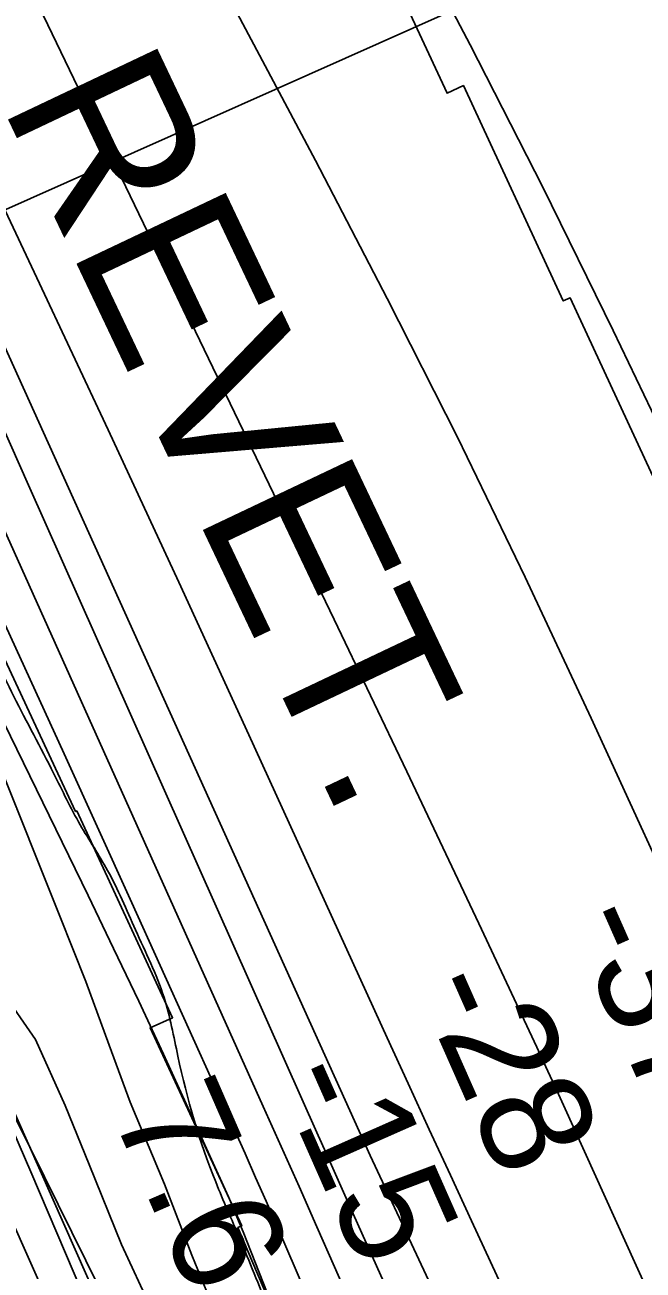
# Model space of a CAD drawing. Extents: x 3684037 to 3722149, y 433263 to 459021.
# Drawn here: x 3706363 to 3706737, y 445833 to 446586 of the extents above; entities that cross this region are included whole.
import ezdxf

# ---------------------------------------------------------------- set-up
doc = ezdxf.new("R2010")
doc.units = 0
for name, color, linetype in [('V-LEVE-TOET', 7, 'Continuous'), ('V-RIVR-EDGE', 7, 'Continuous'), ('V-RIVR-RANG', 7, 'Continuous'), ('V-RRAP-FSHR', 7, 'Continuous'), ('V-RRAP-RVMT', 7, 'Continuous'), ('V-RRAP-RVMT-IDEN', 7, 'Continuous'), ('V-SITE-VEGE', 7, 'Continuous'), ('V-SURV-LINE', 7, 'Continuous'), ('V-TOPO-DPTH', 7, 'Continuous'), ('V-TOPO-MAJR', 7, 'Continuous'), ('V-TOPO-MINR', 7, 'Continuous'), ('V-TOPO-WATR', 7, 'Continuous'), ('V-UTIL-IDEN', 7, 'Continuous')]:
    doc.layers.add(name, color=color, linetype=linetype)

msp = doc.modelspace()

# ---------------------------------------------------------------- linework, layer by layer
at = {"layer": 'V-LEVE-TOET'}
msp.add_lwpolyline([(3707253.68, 443785.96), (3707219.84, 443941.51), (3707201.37, 444011.98), (3707188.32, 444046.68), (3707163.64, 444107.05), (3707083.83, 444276.03), (3706983.91, 444496.78), (3706900.63, 444678.69), (3706844.22, 444807.58), (3706775.33, 444969.41), (3706680.72, 445183.07), (3706596.89, 445369.08), (3706505.89, 445570.98), (3706413.58, 445781.68), (3706366.32, 445892.32), (3706355.5, 445917.62), (3706341.24, 445948.82), (3706332.07, 445964.74), (3706326.86, 445970.08), (3706217.68, 446043.4), (3706211.31, 446048.75), (3706204.37, 446056.44), (3706139.71, 446209.08), (3706107.14, 446287.02)], dxfattribs=at)
at = {"layer": 'V-RIVR-EDGE'}
msp.add_spline([(3705459.26, 448025.43), (3705478.18, 447991.02), (3705490.65, 447962.68), (3705497.89, 447946.89), (3705515.2, 447915.31), (3705550.22, 447853.76), (3705577.2, 447806.38), (3705592.09, 447777.23), (3705613.01, 447735.52), (3705627.09, 447702.74), (3705648.41, 447660.63), (3705670.94, 447613.26), (3705688.64, 447575.61), (3705703.12, 447542.82), (3705728.05, 447487.77), (3705750.16, 447433.12), (3705764.23, 447399.52), (3705787.56, 447350.54), (3705800.43, 447321.8), (3705823.77, 447277.66), (3705853.13, 447212.89), (3705867.2, 447179.7), (3705884.51, 447148.52), (3705906.22, 447095.49), (3705936, 447039.61), (3705952.47, 446996.31), (3705954.47, 446986.6), (3705964.51, 446959.07), (3705978.19, 446928.31), (3706001.93, 446883.77), (3706017.22, 446850.17), (3706031.3, 446824.25), (3706060.3, 446774.85), (3706084.87, 446736.78), (3706095.75, 446723.41), (3706096.15, 446720.17), (3706091.28, 446714.52), (3706089.66, 446713.31), (3706090.46, 446708.86), (3706096.11, 446705.61), (3706102.98, 446703.57), (3706108.63, 446696.69), (3706116.28, 446683.32), (3706129.96, 446657.01), (3706163.36, 446591.82), (3706169.39, 446575.63), (3706187.09, 446537.58), (3706212.81, 446473.62), (3706230.09, 446432.33), (3706247.4, 446398.32), (3706265.12, 446371.19), (3706278.81, 446345.27), (3706293.68, 446309.65), (3706314.59, 446262.29), (3706333.51, 446225.85), (3706356.04, 446180.1), (3706380.19, 446133.54), (3706396.28, 446102.36), (3706412.79, 446074.82), (3706429.69, 446038.79), (3706446.98, 445997.91), (3706455.38, 445962.3), (3706478.24, 445886.22), (3706492.71, 445852.22), (3706510.4, 445809.72), (3706528.1, 445771.66), (3706558.26, 445705.27), (3706582.81, 445657.09), (3706597.69, 445624.3), (3706628.26, 445558.31), (3706659.61, 445483.02), (3706677.69, 445432.84), (3706696.97, 445381.03), (3706750.05, 445262.42), (3706782.63, 445193.19), (3706806.77, 445141.78), (3706827.68, 445093.6), (3706850.97, 445029.25), (3706864.2, 444984.33), (3706871.8, 444949.54), (3706889.46, 444896.93), (3706899.9, 444865.77), (3706912.35, 444832.17), (3706928.85, 444798.16), (3706942.54, 444773.46), (3706966.27, 444725.28), (3706990.42, 444679.53), (3707016.98, 444624.47), (3707033.86, 444586.01), (3707080.51, 444481.98), (3707095.38, 444444.74), (3707112.27, 444405.07), (3707123.13, 444381.18), (3707171.39, 444273.5), (3707203.15, 444200.64), (3707218.02, 444163.8), (3707250.2, 444096.19), (3707257.43, 444074.34), (3707269.88, 444041.55), (3707288.36, 443990.56), (3707304.03, 443950.08), (3707342.97, 443837.97), (3707365.86, 443772.01), (3707378.69, 443728.71), (3707379.87, 443714.15), (3707381.06, 443702.82), (3707387.47, 443682.18), (3707398.33, 443657.08), (3707418.05, 443619.03), (3707438.98, 443578.54), (3707454.25, 443542.11), (3707473.14, 443492.73), (3707483.18, 443464.39), (3707531.06, 443368.04), (3707542.73, 443344.96), (3707550.76, 443323.91), (3707556.78, 443302.46), (3707556.76, 443297.61), (3707558.76, 443289.12), (3707568.43, 443273.32), (3707583.72, 443244.57), (3707593.78, 443221.9), (3707598.21, 443213.4), (3707609.51, 443204.88), (3707611.91, 443195.17), (3707611.87, 443180.61), (3707615.48, 443168.07), (3707621.91, 443150.26), (3707634.38, 443126.78), (3707648.07, 443102.08), (3707655.3, 443081.84), (3707660.54, 443073.33), (3707674.23, 443051.47), (3707678.64, 443034.07), (3707682.63, 443015.46), (3707689.47, 442998.45), (3707701.92, 442964.46), (3707713.96, 442928.44), (3707721.18, 442903.35), (3707726.4, 442888.78), (3707738.08, 442871.77), (3707743.71, 442857.2), (3707744.49, 442845.06), (3707747.27, 442826.05), (3707753.71, 442815.52), (3707762.98, 442801.35), (3707770.21, 442783.94), (3707772.59, 442762.1), (3707776.17, 442738.23), (3707779.76, 442720.03), (3707786.59, 442702.62), (3707805.5, 442663.35), (3707822.8, 442627.32), (3707832.03, 442599.39), (3707839.25, 442573.9), (3707845.68, 442561.35), (3707852.54, 442552.44), (3707860.19, 442541.9), (3707869.47, 442530.56), (3707886.39, 442507.87), (3707898.86, 442479.94), (3707916.14, 442434.61), (3707928.58, 442395.76), (3707943.44, 442356.5), (3707965.58, 442316.41), (3707989.73, 442269.04), (3708009.84, 442227.74), (3708024.72, 442192.53), (3708061.32, 442114.39), (3708074.2, 442088.48), (3708094.31, 442045.57), (3708116.02, 441996.58), (3708126.06, 441968.25), (3708137.69, 441927.79), (3708147.33, 441899.46), (3708157.76, 441868.3), (3708179.06, 441812.44), (3708203.96, 441746.87), (3708227.69, 441693.84), (3708249.81, 441646.07), (3708265.1, 441615.3), (3708271.52, 441595.87), (3708278.37, 441582.11), (3708308.11, 441508.44), (3708330.63, 441457.84), (3708349.91, 441405.22), (3708369.56, 441340.07), (3708384.01, 441295.55), (3708395.26, 441268.43), (3708411.76, 441234.83), (3708423.42, 441209.33), (3708441.12, 441169.65), (3708458.42, 441135.24), (3708469.27, 441110.55), (3708475.29, 441089.1), (3708486.95, 441061.57), (3708507.06, 441017.45), (3708523.54, 440978.59), (3708539.2, 440935.69), (3708564.14, 440883.06), (3708587.09, 440841.35), (3708595.14, 440826.77), (3708600.35, 440809.37), (3708606.75, 440778.22), (3708615.59, 440755.15), (3708636.86, 440692.01), (3708652.92, 440644.26), (3708673.41, 440592.04), (3708688.69, 440554.4), (3708705.96, 440506.64), (3708725.66, 440462.92), (3708743.35, 440422.44), (3708759.44, 440387.62), (3708800.05, 440293.31), (3708820.96, 440246.35), (3708835.03, 440211.54), (3708849.1, 440180.36), (3708876.06, 440124.9), (3708892.16, 440093.72), (3708912.28, 440054.85), (3708922.33, 440030.97), (3708931.96, 439999.81), (3708939.18, 439978.77), (3708948.02, 439954.08), (3708952.41, 439931.83), (3708956, 439911.6), (3708960.02, 439899.46), (3708969.65, 439870.32), (3708986.94, 439829.84), (3708999.38, 439794.22), (3709014.65, 439755.37), (3709034.75, 439705.18), (3709046.8, 439671.58), (3709063.28, 439633.13), (3709075.77, 439614.5), (3709093.1, 439592.62), (3709106, 439574.39), (3709121.71, 439548.87), (3709151.47, 439484.1), (3709171.6, 439447.25), (3709197.38, 439407.56), (3709211.05, 439376.8), (3709222.31, 439350.08), (3709240.4, 439308.79), (3709252.87, 439281.67), (3709266.15, 439254.94), (3709270.98, 439245.63), (3709296.34, 439199.88), (3709313.22, 439158.99), (3709331.31, 439114.87), (3709341.34, 439082.5), (3709360.25, 439046.46), (3709378.76, 439008.81), (3709407.72, 438944.44), (3709416.41, 438923.63)], degree=3, dxfattribs=at)
at = {"layer": 'V-RIVR-RANG'}
msp.add_line((3706043.78, 446337.58), (3706792.67, 446671.58), dxfattribs=at)
at = {"layer": 'V-RRAP-FSHR'}
for points in [[(3706624.05, 445324.52), (3706335.74, 445974.6), (3706211.12, 446060.34), (3705941.18, 446680.14), (3705638.1, 447383.27), (3705559.25, 447619.14), (3705292.92, 448270.89), (3705041.4, 448568.62), (3705014.25, 448591.97), (3704849.52, 448620.32), (3704832.09, 448641.18), (3704566.71, 448979.59), (3704022.21, 449672.18), (3703637.9, 450137.19), (3703233.42, 450593.66)], [(3705110.68, 448422.87), (3705932.45, 446784.27), (3706683.04, 445264.96), (3707275.15, 443771.41)]]:
    msp.add_lwpolyline(points, dxfattribs=at)
at = {"layer": 'V-RRAP-RVMT'}
for points in [[(3706133.85, 447609.45), (3706194.32, 447479.09), (3706194.72, 447479.28), (3706256.13, 447346.88), (3706257.63, 447347.59), (3706324.02, 447204.49), (3706323.66, 447204.33), (3706381.78, 447079.05), (3706383.06, 447079.64), (3706449.17, 446937.14), (3706438.35, 446932.12), (3706494.71, 446810.55), (3706506.59, 446816.09), (3706572.69, 446673.62), (3706561.12, 446668.24), (3706618.27, 446545.1), (3706628.15, 446549.7), (3706688.6, 446419.4), (3706692.72, 446421.34), (3706758.39, 446279.78)], [(3706552.39, 445715.74), (3706491.72, 445858.71), (3706494.05, 445859.67), (3706438.51, 445979.43), (3706452.16, 445985.64), (3706394.17, 446110.79), (3706393.42, 446110.46), (3706271.68, 446371.67), (3706270.29, 446371.03)]]:
    msp.add_lwpolyline(points, dxfattribs=at)
at = {"layer": 'V-SITE-VEGE'}
for points in [[(3706108.24, 446692.17), (3706243.91, 446379.96), (3706251.35, 446338.8), (3706254.83, 446332.22), (3706266.45, 446310.71), (3706282.13, 446280.83), (3706298.91, 446244.99), (3706320.34, 446199.6), (3706346.35, 446140.5), (3706383.83, 446047.17), (3706399.74, 446007.55), (3706413.77, 445969.02), (3706426.42, 445934.43), (3706447.2, 445884.89), (3706463.9, 445841.93), (3706476.59, 445810.9)], [(3706439.16, 445809.57), (3706421.22, 445848.38), (3706401.61, 445896.72), (3706387.2, 445932.52), (3706369.27, 445972.52), (3706348.84, 446001.87), (3706329.53, 446025.26), (3706312.52, 446043.87), (3706284.99, 446074.49), (3706248.64, 446113.53), (3706204.73, 446166.32), (3706191.34, 446187.85), (3706177.45, 446218.31), (3706168.85, 446243.35), (3706160.83, 446268.39), (3706155.71, 446286.86), (3706143.8, 446333.32), (3706008.13, 446674.38)]]:
    msp.add_lwpolyline(points, dxfattribs=at)
at = {"layer": 'V-SURV-LINE'}
msp.add_lwpolyline([(3706331.07, 445916.09), (3706761.52, 444946.93)], dxfattribs=at)
at = {"layer": 'V-TOPO-DPTH'}
for points in [[(3706902.69, 445460.42), (3706688.76, 445932.79), (3706684.78, 445941.55), (3706680.77, 445950.29), (3706676.72, 445959.01), (3706672.65, 445967.73), (3706637.49, 446042.56), (3706615.75, 446088.64), (3706593.92, 446134.69), (3706571.96, 446180.67), (3706549.91, 446226.61), (3706316.08, 446711.96), (3706309.49, 446725.47), (3706302.8, 446738.94), (3706295.96, 446752.34), (3706289.04, 446765.69), (3706235.84, 446867), (3706202.01, 446930.85), (3706167.88, 446994.53), (3706133.28, 447057.96), (3706098.38, 447121.23), (3705789.04, 447677.24)], [(3705789.04, 447677.24), (3706098.38, 447121.23), (3706133.28, 447057.96), (3706167.88, 446994.53), (3706202.01, 446930.85), (3706235.84, 446867), (3706289.04, 446765.69), (3706295.96, 446752.34), (3706302.8, 446738.94), (3706309.49, 446725.47), (3706316.08, 446711.96), (3706549.91, 446226.61), (3706571.96, 446180.67), (3706593.92, 446134.69), (3706615.75, 446088.64), (3706637.49, 446042.56), (3706672.65, 445967.73), (3706676.72, 445959.01), (3706680.77, 445950.29), (3706684.78, 445941.55), (3706688.76, 445932.79), (3706902.69, 445460.42)], [(3705727.48, 447624.62), (3706113.16, 446851.05), (3706126.69, 446823.79), (3706140.16, 446796.5), (3706153.53, 446769.17), (3706166.83, 446741.79), (3706189.57, 446694.81), (3706191.44, 446690.9), (3706193.3, 446686.99), (3706195.13, 446683.06), (3706196.94, 446679.12), (3706250.91, 446560.81), (3706279.61, 446497.68), (3706308.19, 446434.5), (3706336.62, 446371.24), (3706364.93, 446307.93), (3706540.27, 445914.44), (3706545.11, 445903.59), (3706549.95, 445892.75), (3706554.8, 445881.91), (3706559.65, 445871.06), (3706587.08, 445809.81)], [(3706587.08, 445809.81), (3706559.65, 445871.06), (3706554.8, 445881.91), (3706549.95, 445892.75), (3706545.11, 445903.59), (3706540.27, 445914.44), (3706364.93, 446307.93), (3706336.62, 446371.24), (3706308.19, 446434.5), (3706279.61, 446497.68), (3706250.91, 446560.81), (3706196.94, 446679.12), (3706195.13, 446683.06), (3706193.3, 446686.99), (3706191.44, 446690.9), (3706189.57, 446694.81), (3706166.83, 446741.79), (3706153.53, 446769.17), (3706140.16, 446796.5), (3706126.69, 446823.79), (3706113.16, 446851.05), (3705727.48, 447624.62)], [(3706721.45, 445672.15), (3706633.07, 445862.68), (3706620.27, 445890.35), (3706607.5, 445918.04), (3706594.77, 445945.74), (3706582.08, 445973.46), (3706498.34, 446156.82), (3706455.91, 446249.16), (3706413.19, 446341.37), (3706370.04, 446433.38), (3706326.6, 446525.26), (3706264.87, 446655.05), (3706251.97, 446681.88), (3706238.92, 446708.63), (3706225.64, 446735.27), (3706212.21, 446761.83), (3706044.46, 447090.23), (3705995.77, 447185.21), (3705946.89, 447280.09), (3705897.74, 447374.83), (3705848.39, 447469.47), (3705775.49, 447608.79)], [(3705775.49, 447608.79), (3705848.39, 447469.47), (3705897.74, 447374.83), (3705946.89, 447280.09), (3705995.77, 447185.21), (3706044.46, 447090.23), (3706212.21, 446761.83), (3706225.64, 446735.27), (3706238.92, 446708.63), (3706251.97, 446681.88), (3706264.87, 446655.05), (3706326.6, 446525.26), (3706370.04, 446433.38), (3706413.19, 446341.37), (3706455.91, 446249.16), (3706498.34, 446156.82), (3706582.08, 445973.46), (3706594.77, 445945.74), (3706607.5, 445918.04), (3706620.27, 445890.35), (3706633.07, 445862.68), (3706721.45, 445672.15)], [(3705689.54, 447590.44), (3705705.81, 447558.13), (3705748.09, 447473.27), (3705785.23, 447398.38), (3705822.19, 447323.41), (3705858.89, 447248.32), (3705895.42, 447173.13), (3706119.58, 446709.73), (3706130.92, 446686.24), (3706142.23, 446662.75), (3706153.5, 446639.23), (3706164.75, 446615.7), (3706260.77, 446414.51), (3706303.13, 446325.01), (3706345.1, 446235.33), (3706386.49, 446145.38), (3706427.49, 446055.25), (3706496, 445903.37), (3706502.42, 445889.03), (3706508.8, 445874.66), (3706515.1, 445860.26), (3706521.35, 445845.84), (3706714.67, 445396.9)], [(3706865.78, 445770.7), (3706795, 445965.69), (3706789.35, 445980.68), (3706783.45, 445995.58), (3706777.19, 446010.32), (3706770.69, 446024.96), (3706705.51, 446166.96), (3706665.51, 446252.16), (3706624.52, 446336.88), (3706582.08, 446420.88), (3706538.65, 446504.39), (3706404.93, 446756.22)], [(3706404.93, 446756.22), (3706538.65, 446504.39), (3706582.08, 446420.88), (3706624.52, 446336.88), (3706665.51, 446252.16), (3706705.51, 446166.96), (3706770.69, 446024.96), (3706777.19, 446010.32), (3706783.45, 445995.58), (3706789.35, 445980.68), (3706795, 445965.69), (3706865.78, 445770.7)]]:
    msp.add_lwpolyline(points, dxfattribs=at)
at = {"layer": 'V-TOPO-MAJR'}
msp.add_lwpolyline([(3705977.77, 447759.9), (3706243.33, 447285.44), (3706285.64, 447209.75), (3706327.89, 447134.02), (3706370.06, 447058.25), (3706412.16, 446982.44), (3706474.94, 446869.23), (3706485.56, 446849.97), (3706496.12, 446830.68), (3706506.58, 446811.34), (3706516.98, 446791.96), (3706587.35, 446660.08), (3706632.22, 446574.41), (3706676.21, 446488.29), (3706718.86, 446401.5), (3706760.62, 446314.27), (3706869, 446083.37), (3706878.54, 446062.36), (3706887.72, 446041.19), (3706896.36, 446019.8), (3706904.64, 445998.26), (3707090.97, 445494.59)], dxfattribs=at)
at = {"layer": 'V-TOPO-MINR'}
for points in [[(3705789.04, 447677.24), (3706098.38, 447121.23), (3706133.28, 447057.96), (3706167.88, 446994.53), (3706202.01, 446930.85), (3706235.84, 446867), (3706289.04, 446765.69), (3706295.96, 446752.34), (3706302.8, 446738.94), (3706309.49, 446725.47), (3706316.08, 446711.96), (3706549.91, 446226.61), (3706571.96, 446180.67), (3706593.92, 446134.69), (3706615.75, 446088.64), (3706637.49, 446042.56), (3706672.65, 445967.73), (3706676.72, 445959.01), (3706680.77, 445950.29), (3706684.78, 445941.55), (3706688.76, 445932.79), (3706902.69, 445460.42)], [(3705706.68, 447631.82), (3705784.44, 447473.49), (3705824.54, 447391.57), (3705864.51, 447309.57), (3705904.26, 447227.47), (3705943.86, 447145.3), (3706133.86, 446749.82), (3706151.61, 446712.72), (3706169.29, 446675.59), (3706186.86, 446638.41), (3706204.35, 446601.18), (3706209.65, 446589.85), (3706229.64, 446546.89), (3706249.5, 446503.86), (3706269.16, 446460.75), (3706288.68, 446417.58), (3706507, 445931.9), (3706517.86, 445907.66), (3706528.68, 445883.4), (3706539.45, 445859.12), (3706550.18, 445834.82), (3706609.55, 445699.95)], [(3705727.48, 447624.62), (3706113.16, 446851.05), (3706126.69, 446823.79), (3706140.16, 446796.5), (3706153.53, 446769.17), (3706166.83, 446741.79), (3706189.57, 446694.81), (3706191.44, 446690.9), (3706193.3, 446686.99), (3706195.13, 446683.06), (3706196.94, 446679.12), (3706250.91, 446560.81), (3706279.61, 446497.68), (3706308.19, 446434.5), (3706336.62, 446371.24), (3706364.93, 446307.93), (3706540.27, 445914.44), (3706545.11, 445903.59), (3706549.95, 445892.75), (3706554.8, 445881.91), (3706559.65, 445871.06), (3706587.08, 445809.81)], [(3705750.26, 447616.98), (3705947.77, 447229.89), (3705992.7, 447141.33), (3706037.34, 447052.62), (3706081.55, 446963.7), (3706125.48, 446874.64), (3706199.56, 446723.53), (3706206.18, 446709.88), (3706212.7, 446696.19), (3706219.1, 446682.44), (3706225.41, 446668.65), (3706571.69, 445902.3), (3706850.05, 445307.29)], [(3705775.49, 447608.79), (3705848.39, 447469.47), (3705897.74, 447374.83), (3705946.89, 447280.09), (3705995.77, 447185.21), (3706044.46, 447090.23), (3706212.21, 446761.83), (3706225.64, 446735.27), (3706238.92, 446708.63), (3706251.97, 446681.88), (3706264.87, 446655.05), (3706326.6, 446525.26), (3706370.04, 446433.38), (3706413.19, 446341.37), (3706455.91, 446249.16), (3706498.34, 446156.82), (3706582.08, 445973.46), (3706594.77, 445945.74), (3706607.5, 445918.04), (3706620.27, 445890.35), (3706633.07, 445862.68), (3706721.45, 445672.15)], [(3705644.61, 447579.54), (3705942.72, 446991.71), (3705971.49, 446934.76), (3706000.14, 446877.76), (3706028.63, 446820.67), (3706056.99, 446763.52), (3706104.53, 446667.37), (3706109.03, 446658.25), (3706113.53, 446649.12), (3706118, 446639.99), (3706122.47, 446630.85), (3706401.08, 446059.54), (3706416.48, 446027.62), (3706431.7, 445995.61), (3706446.64, 445963.48), (3706461.4, 445931.26), (3706485.91, 445877.14), (3706488.24, 445871.9), (3706490.51, 445866.63), (3706492.71, 445861.33), (3706494.85, 445856.01), (3706560.08, 445690.39)], [(3706404.93, 446756.22), (3706538.65, 446504.39), (3706582.08, 446420.88), (3706624.52, 446336.88), (3706665.51, 446252.16), (3706705.51, 446166.96), (3706770.69, 446024.96), (3706777.19, 446010.32), (3706783.45, 445995.58), (3706789.35, 445980.68), (3706795, 445965.69), (3706865.78, 445770.7)]]:
    msp.add_lwpolyline(points, dxfattribs=at)
at = {"layer": 'V-TOPO-WATR'}
msp.add_lwpolyline([(3705689.54, 447590.44), (3705705.81, 447558.13), (3705748.09, 447473.27), (3705785.23, 447398.38), (3705822.19, 447323.41), (3705858.89, 447248.32), (3705895.42, 447173.13), (3706119.58, 446709.73), (3706130.92, 446686.24), (3706142.23, 446662.75), (3706153.5, 446639.23), (3706164.75, 446615.7), (3706260.77, 446414.51), (3706303.13, 446325.01), (3706345.1, 446235.33), (3706386.49, 446145.38), (3706427.49, 446055.25), (3706496, 445903.37), (3706502.42, 445889.03), (3706508.8, 445874.66), (3706515.1, 445860.26), (3706521.35, 445845.84), (3706714.67, 445396.9)], dxfattribs=at)
at = {"layer": 'V-UTIL-IDEN'}
msp.add_lwpolyline([(3706624.05, 445324.52), (3706335.74, 445974.6), (3706211.12, 446060.34), (3705941.18, 446680.14), (3705638.1, 447383.27), (3705559.25, 447619.14), (3705292.92, 448270.89), (3705041.4, 448568.62), (3705014.25, 448591.97), (3704849.52, 448620.32), (3704832.09, 448641.18), (3704566.71, 448979.59), (3704022.21, 449672.18), (3703637.9, 450137.19), (3703233.42, 450593.66)], dxfattribs=at)

# ---------------------------------------------------------------- texts
at = {"layer": 'V-RIVR-RANG'}
for s, rotation, p in [('-37', 293.86422, (3706690.85, 446044.48)), ('-28', 293.86422, (3706599.41, 446004)), ('-15', 293.86422, (3706514.27, 445949.29)), ('7.6', 293.57833, (3706414.51, 445928.69))]:
    msp.add_text(s, height=67, rotation=rotation, dxfattribs=at).set_placement(p)
at = {"layer": 'V-RRAP-RVMT-IDEN'}
msp.add_text('REVET.', height=100, rotation=295.39027, dxfattribs=at).set_placement((3706347.87, 446539.1))

doc.saveas('drawing.dxf')
